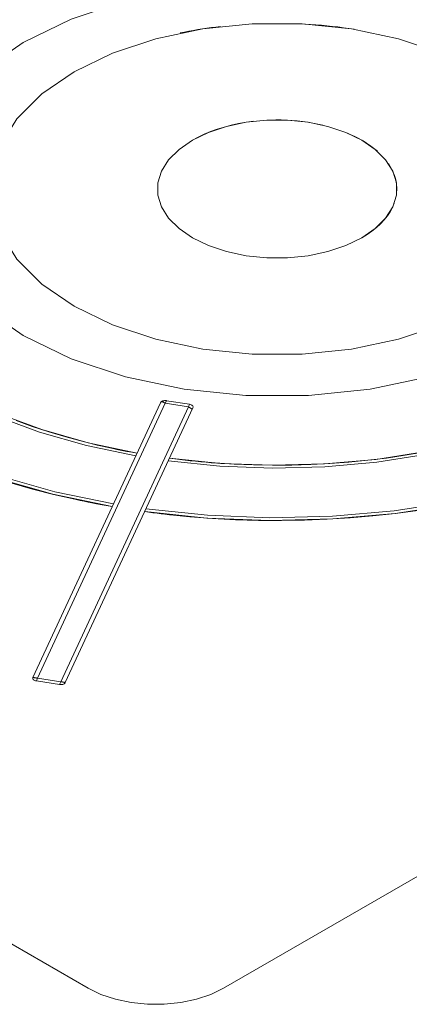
# Model space of a CAD drawing. Header units: millimetres. Extents: x 567 to 934, y -1 to 364.
# Tile 371 of 656: x 736.662 to 736.861, y 8.285 to 8.789. Entities that reach past the tile are written whole.
import ezdxf

# ---------------------------------------------------------------- set-up
doc = ezdxf.new("R2010")
doc.units = ezdxf.units.MM
doc.header["$MEASUREMENT"] = 0
doc.layers.add('ARQ FINA', color=8, linetype='Continuous')
doc.layers.add('G-IMPT', color=8, linetype='Continuous', lineweight=13)

msp = doc.modelspace()

# ---------------------------------------------------------------- linework, layer by layer
at = {"layer": 'ARQ FINA', "lineweight": 5}
for p, q in [((737.50215, 8.71833), (736.76603, 8.29333)), ((736.69674, 8.29333), (736.08475, 8.64666))]:
    msp.add_line(p, q, dxfattribs=at)
msp.add_lwpolyline([(736.69674, 8.29333), (736.70329, 8.29016), (736.71068, 8.2877), (736.7187, 8.28601), (736.72711, 8.28515), (736.73565, 8.28515), (736.74406, 8.28601), (736.75209, 8.2877), (736.75948, 8.29016), (736.76603, 8.29333)], dxfattribs=at)
at = {"layer": 'G-IMPT', "lineweight": 5}
for p, q in [((736.73378, 8.59311), (736.66848, 8.45241)), ((736.66848, 8.45241), (736.73378, 8.59311)), ((736.73678, 8.59411), (736.73617, 8.5928)), ((736.74861, 8.59228), (736.73678, 8.59411)), ((736.74861, 8.59228), (736.73678, 8.59411)), ((736.74861, 8.59228), (736.73678, 8.59411)), ((736.67087, 8.4521), (736.73617, 8.5928)), ((736.748, 8.59097), (736.6827, 8.45027)), ((736.68504, 8.44985), (736.75034, 8.59055)), ((736.68504, 8.44985), (736.75034, 8.59055)), ((736.73617, 8.5928), (736.748, 8.59097)), ((736.748, 8.59097), (736.74861, 8.59228)), ((736.67087, 8.4521), (736.67021, 8.45068)), ((736.6827, 8.45027), (736.67087, 8.4521)), ((736.67021, 8.45068), (736.68204, 8.44885)), ((736.67021, 8.45068), (736.68204, 8.44885)), ((736.67021, 8.45068), (736.68204, 8.44885)), ((736.68204, 8.44885), (736.6827, 8.45027))]:
    msp.add_line(p, q, dxfattribs=at)
for points in [[(736.92332, 8.62748), (736.9439, 8.64164), (736.95991, 8.65765), (736.97086, 8.67503), (736.97642, 8.69323), (736.97642, 8.71172), (736.97086, 8.72993), (736.95991, 8.7473), (736.9439, 8.76332), (736.92332, 8.77748), (736.89878, 8.78936), (736.87105, 8.79861), (736.84096, 8.80493), (736.80942, 8.80814), (736.7774, 8.80814), (736.74586, 8.80493), (736.71577, 8.79861), (736.68804, 8.78936), (736.66351, 8.77748)], [(736.89733, 8.64248), (736.9138, 8.65381), (736.92661, 8.66662), (736.93537, 8.68052), (736.93982, 8.69508), (736.93982, 8.70987), (736.93537, 8.72444), (736.92661, 8.73834), (736.9138, 8.75115), (736.89733, 8.76248), (736.87771, 8.77199), (736.85552, 8.77938), (736.83145, 8.78444), (736.80622, 8.78701), (736.7806, 8.78701), (736.75537, 8.78444), (736.7313, 8.77938), (736.70911, 8.77199), (736.68949, 8.76248)], [(736.76447, 8.78567), (736.76213, 8.78539), (736.7598, 8.78508), (736.75748, 8.78476), (736.75517, 8.78441), (736.75287, 8.78404), (736.75058, 8.78365), (736.7483, 8.78324), (736.74603, 8.7828), (736.74378, 8.78235)], [(736.83283, 8.78422), (736.83006, 8.78465), (736.82729, 8.78505), (736.8245, 8.78541), (736.8217, 8.78574), (736.81889, 8.78605), (736.81607, 8.78632), (736.81324, 8.78656), (736.81041, 8.78676), (736.80756, 8.78694)], [(736.66351, 8.77748), (736.64292, 8.76332), (736.62691, 8.7473), (736.61596, 8.72993), (736.6104, 8.71172), (736.6104, 8.69323), (736.61596, 8.67503), (736.62691, 8.65765), (736.64292, 8.64164), (736.66351, 8.62748), (736.68804, 8.61559), (736.71577, 8.60635), (736.74586, 8.60003), (736.7774, 8.59682), (736.80942, 8.59682), (736.84096, 8.60003), (736.87105, 8.60635), (736.89878, 8.61559), (736.92332, 8.62748)], [(736.68949, 8.76248), (736.67302, 8.75115), (736.66021, 8.73834), (736.65145, 8.72444), (736.647, 8.70987), (736.647, 8.69508), (736.65145, 8.68052), (736.66021, 8.66662), (736.67302, 8.65381), (736.68949, 8.64248), (736.70911, 8.63297), (736.7313, 8.62558), (736.75537, 8.62052), (736.7806, 8.61795), (736.80622, 8.61795), (736.83145, 8.62052), (736.85552, 8.62558), (736.87771, 8.63297), (736.89733, 8.64248)], [(736.83671, 8.67748), (736.84357, 8.6822), (736.84891, 8.68754), (736.85256, 8.69333), (736.85442, 8.6994), (736.85442, 8.70556), (736.85256, 8.71163), (736.84891, 8.71742), (736.84357, 8.72276), (736.83671, 8.72748), (736.82854, 8.73144), (736.81929, 8.73452), (736.80926, 8.73663), (736.79875, 8.7377), (736.78807, 8.7377), (736.77756, 8.73663), (736.76753, 8.73452), (736.75829, 8.73144), (736.75011, 8.72748)], [(736.78145, 8.73715), (736.77755, 8.73663), (736.77372, 8.73596), (736.76997, 8.73514), (736.76632, 8.73419), (736.76279, 8.7331), (736.75939, 8.73187), (736.75613, 8.73053), (736.75303, 8.72906), (736.75011, 8.72748)], [(736.81687, 8.73514), (736.81431, 8.73571), (736.81171, 8.73622), (736.80907, 8.73666), (736.8064, 8.73703), (736.80371, 8.73733), (736.80099, 8.73756), (736.79826, 8.73772), (736.79552, 8.73781), (736.79278, 8.73783)], [(736.83838, 8.72648), (736.83738, 8.72709), (736.83635, 8.72769), (736.83529, 8.72827), (736.83421, 8.72884), (736.83311, 8.7294), (736.83199, 8.72994), (736.83084, 8.73046), (736.82968, 8.73097), (736.82849, 8.73146)], [(736.75011, 8.72748), (736.74325, 8.72276), (736.73791, 8.71742), (736.73426, 8.71163), (736.73241, 8.70556), (736.73241, 8.6994), (736.73426, 8.69333), (736.73791, 8.68754), (736.74325, 8.6822), (736.75011, 8.67748), (736.75829, 8.67352), (736.76753, 8.67044), (736.77756, 8.66833), (736.78807, 8.66726), (736.79875, 8.66726), (736.80926, 8.66833), (736.81929, 8.67044), (736.82854, 8.67352), (736.83671, 8.67748)], [(736.84469, 8.72181), (736.84406, 8.72235), (736.84341, 8.7229), (736.84274, 8.72343), (736.84205, 8.72396), (736.84135, 8.72448), (736.84063, 8.72499), (736.8399, 8.72549), (736.83915, 8.72599), (736.83838, 8.72648)], [(736.85462, 8.70149), (736.85464, 8.70308), (736.85453, 8.70467), (736.8543, 8.70625), (736.85394, 8.70783), (736.85346, 8.7094), (736.85286, 8.71095), (736.85214, 8.71249), (736.8513, 8.71401), (736.85035, 8.7155)], [(736.83671, 8.67748), (736.83941, 8.67914), (736.84191, 8.6809), (736.84422, 8.68274), (736.84631, 8.68467), (736.84819, 8.68667), (736.84983, 8.68874), (736.85125, 8.69086), (736.85242, 8.69304), (736.85335, 8.69525)], [(736.55681, 8.66075), (736.56604, 8.64618), (736.57795, 8.63228), (736.59241, 8.6192), (736.60923, 8.60711), (736.62823, 8.59614), (736.64918, 8.58643), (736.67183, 8.57808), (736.69591, 8.5712), (736.72114, 8.56587)], [(736.55917, 8.66112), (736.56832, 8.64671), (736.58011, 8.63295), (736.59441, 8.62002), (736.61106, 8.60805), (736.62986, 8.5972), (736.65058, 8.58759), (736.67299, 8.57933), (736.69681, 8.57252), (736.72177, 8.56724)], [(736.51183, 8.65379), (736.52277, 8.63626), (736.53698, 8.61953), (736.55428, 8.60379), (736.57447, 8.58925), (736.59729, 8.57607), (736.62248, 8.56442), (736.64973, 8.55443), (736.67872, 8.54622), (736.70909, 8.53991)], [(736.5142, 8.65416), (736.52505, 8.63678), (736.53914, 8.6202), (736.55629, 8.6046), (736.5763, 8.59019), (736.59892, 8.57713), (736.62389, 8.56557), (736.6509, 8.55567), (736.67962, 8.54754), (736.70972, 8.54127)], [(736.73833, 8.56468), (736.76452, 8.56204), (736.79105, 8.56106), (736.81761, 8.56175), (736.84388, 8.56409), (736.86955, 8.56806), (736.89433, 8.57362), (736.91793, 8.58069), (736.94005, 8.5892), (736.96045, 8.59904)], [(736.73678, 8.59411), (736.73657, 8.59414), (736.73636, 8.59415), (736.73615, 8.59416), (736.73593, 8.59415), (736.73572, 8.59414), (736.73551, 8.59411), (736.73531, 8.59407), (736.73511, 8.59403), (736.73492, 8.59397), (736.73474, 8.5939), (736.73457, 8.59383), (736.73441, 8.59374), (736.73427, 8.59365), (736.73414, 8.59356), (736.73402, 8.59345), (736.73393, 8.59334), (736.73384, 8.59323), (736.73378, 8.59311)], [(736.73678, 8.59411), (736.73636, 8.59415), (736.73593, 8.59415), (736.73551, 8.59411), (736.73511, 8.59403), (736.73474, 8.5939), (736.73441, 8.59374), (736.73414, 8.59356), (736.73393, 8.59334), (736.73378, 8.59311)], [(736.73621, 8.59278), (736.73621, 8.59279), (736.7362, 8.59279), (736.73619, 8.59279), (736.73619, 8.5928), (736.73618, 8.5928), (736.73617, 8.5928), (736.73616, 8.59281), (736.73616, 8.59281), (736.73615, 8.59282), (736.73613, 8.59283), (736.73612, 8.59284), (736.7361, 8.59285), (736.73607, 8.59286), (736.73607, 8.59287), (736.73607, 8.59287), (736.73606, 8.59287), (736.73606, 8.59287), (736.73606, 8.59287), (736.73606, 8.59287), (736.73606, 8.59287), (736.73605, 8.59287), (736.73605, 8.59287), (736.73605, 8.59288), (736.73605, 8.59288), (736.73605, 8.59288), (736.73604, 8.59288), (736.73604, 8.59288), (736.73604, 8.59288), (736.73604, 8.59288), (736.73603, 8.59289), (736.73603, 8.59289), (736.73603, 8.59289), (736.73602, 8.59289), (736.73602, 8.59289), (736.73602, 8.59289), (736.73602, 8.5929), (736.73601, 8.5929), (736.73601, 8.5929), (736.73601, 8.5929), (736.736, 8.5929), (736.736, 8.5929), (736.736, 8.59291), (736.73599, 8.59291), (736.73599, 8.59291), (736.73598, 8.59291), (736.73598, 8.59292), (736.73598, 8.59292), (736.73597, 8.59292), (736.73597, 8.59292), (736.73596, 8.59293), (736.73596, 8.59293), (736.73595, 8.59293), (736.73595, 8.59293), (736.73594, 8.59294), (736.73594, 8.59294), (736.73593, 8.59294), (736.73592, 8.59295), (736.73592, 8.59295), (736.73591, 8.59296), (736.7359, 8.59296), (736.7359, 8.59296), (736.73589, 8.59297), (736.73588, 8.59297), (736.73587, 8.59298), (736.73586, 8.59298), (736.73585, 8.59299), (736.73584, 8.59299), (736.73583, 8.593), (736.73582, 8.59301), (736.73581, 8.59301), (736.7358, 8.59302), (736.73579, 8.59303), (736.73577, 8.59303), (736.73576, 8.59304), (736.73574, 8.59305), (736.73573, 8.59306), (736.73571, 8.59307), (736.73569, 8.59308), (736.73567, 8.59309), (736.73565, 8.5931), (736.73563, 8.59312), (736.7356, 8.59313), (736.73558, 8.59314), (736.73555, 8.59316), (736.73551, 8.59318), (736.73548, 8.5932), (736.73544, 8.59322), (736.7354, 8.59324), (736.73536, 8.59327), (736.73531, 8.59329), (736.73525, 8.59332), (736.73519, 8.59336), (736.73513, 8.59339), (736.73506, 8.59343), (736.73498, 8.59347), (736.7349, 8.59352), (736.73481, 8.59356), (736.73472, 8.59361), (736.73463, 8.59365), (736.73455, 8.59369), (736.73448, 8.59372), (736.73444, 8.59374), (736.73441, 8.59374)], [(736.7377, 8.56331), (736.76417, 8.56064), (736.79098, 8.55965), (736.81782, 8.56034), (736.84437, 8.56271), (736.87032, 8.56672), (736.89537, 8.57234), (736.91921, 8.57949), (736.94157, 8.58809), (736.96218, 8.59804)], [(736.74971, 8.58991), (736.7497, 8.58993), (736.74967, 8.58996), (736.74962, 8.58999), (736.74955, 8.59004), (736.74947, 8.59009), (736.74939, 8.59014), (736.74931, 8.59019), (736.74924, 8.59024), (736.74916, 8.59029), (736.7491, 8.59033), (736.74903, 8.59037), (736.74898, 8.5904), (736.74893, 8.59043), (736.74888, 8.59046), (736.74884, 8.59049), (736.7488, 8.59051), (736.74876, 8.59053), (736.74873, 8.59055), (736.7487, 8.59057), (736.74867, 8.59059), (736.74864, 8.5906), (736.74862, 8.59062), (736.7486, 8.59063), (736.74857, 8.59064), (736.74855, 8.59065), (736.74854, 8.59066), (736.74852, 8.59067), (736.7485, 8.59068), (736.74849, 8.59069), (736.74847, 8.5907), (736.74846, 8.59071), (736.74845, 8.59072), (736.74844, 8.59072), (736.74843, 8.59073), (736.74842, 8.59074), (736.74841, 8.59074), (736.7484, 8.59075), (736.74839, 8.59075), (736.74838, 8.59076), (736.74837, 8.59076), (736.74836, 8.59077), (736.74835, 8.59077), (736.74835, 8.59078), (736.74834, 8.59078), (736.74833, 8.59078), (736.74833, 8.59079), (736.74832, 8.59079), (736.74831, 8.59079), (736.74831, 8.5908), (736.7483, 8.5908), (736.7483, 8.5908), (736.74829, 8.59081), (736.74829, 8.59081), (736.74828, 8.59081), (736.74828, 8.59081), (736.74828, 8.59082), (736.74827, 8.59082), (736.74827, 8.59082), (736.74826, 8.59082), (736.74826, 8.59083), (736.74826, 8.59083), (736.74825, 8.59083), (736.74825, 8.59083), (736.74824, 8.59083), (736.74824, 8.59084), (736.74824, 8.59084), (736.74824, 8.59084), (736.74823, 8.59084), (736.74823, 8.59084), (736.74823, 8.59085), (736.74822, 8.59085), (736.74822, 8.59085), (736.74822, 8.59085), (736.74822, 8.59085), (736.74821, 8.59085), (736.74821, 8.59085), (736.74821, 8.59086), (736.74821, 8.59086), (736.7482, 8.59086), (736.7482, 8.59086), (736.7482, 8.59086), (736.7482, 8.59086), (736.7482, 8.59086), (736.74819, 8.59086), (736.74819, 8.59087), (736.74819, 8.59087), (736.74819, 8.59087), (736.74819, 8.59087), (736.74818, 8.59087), (736.74818, 8.59087), (736.74815, 8.59089), (736.74813, 8.5909), (736.74812, 8.59091), (736.74811, 8.59091), (736.7481, 8.59092), (736.74809, 8.59093), (736.74808, 8.59093), (736.74807, 8.59094), (736.74807, 8.59094), (736.74806, 8.59094), (736.74805, 8.59095), (736.74805, 8.59095), (736.74804, 8.59095)], [(736.75034, 8.59055), (736.75042, 8.59079), (736.75042, 8.59104), (736.75034, 8.59128), (736.7502, 8.59151), (736.74998, 8.59173), (736.74971, 8.59191), (736.74938, 8.59207), (736.74901, 8.5922), (736.74861, 8.59228)], [(736.75034, 8.59055), (736.75042, 8.59079), (736.75042, 8.59104), (736.75034, 8.59128), (736.7502, 8.59151), (736.74998, 8.59173), (736.74971, 8.59191), (736.74938, 8.59207), (736.74901, 8.5922), (736.74861, 8.59228)], [(736.72177, 8.56724), (736.71246, 8.569), (736.70328, 8.57098), (736.69425, 8.57316), (736.68537, 8.57556), (736.67666, 8.57815), (736.66815, 8.58095), (736.65983, 8.58394)], [(736.72565, 8.53734), (736.75742, 8.53405), (736.78963, 8.53279), (736.82188, 8.53357), (736.85378, 8.53639), (736.88496, 8.54121), (736.91504, 8.54798), (736.94365, 8.55661), (736.97045, 8.567), (736.99511, 8.57903)], [(736.72628, 8.53871), (736.75778, 8.53545), (736.7897, 8.5342), (736.82166, 8.53498), (736.85329, 8.53778), (736.88419, 8.54256), (736.914, 8.54926), (736.94236, 8.55782), (736.96893, 8.56811), (736.99337, 8.58003)], [(736.69878, 8.57204), (736.70129, 8.57144), (736.70381, 8.57086), (736.70635, 8.57029), (736.70889, 8.56974), (736.71145, 8.56921), (736.71402, 8.56869), (736.71659, 8.56819), (736.71918, 8.56771), (736.72177, 8.56724)], [(736.86823, 8.56781), (736.85884, 8.56619), (736.84935, 8.56479), (736.83977, 8.56361), (736.83011, 8.56265), (736.8204, 8.56192), (736.81064, 8.56141), (736.80086, 8.56112), (736.79106, 8.56106), (736.78127, 8.56123), (736.77149, 8.56162), (736.76175, 8.56224), (736.75207, 8.56309), (736.74244, 8.56415), (736.73833, 8.56468)], [(736.73833, 8.56468), (736.74099, 8.56433), (736.74364, 8.56401), (736.74631, 8.5637), (736.74898, 8.5634), (736.75165, 8.56313), (736.75433, 8.56287), (736.75702, 8.56263), (736.75971, 8.5624), (736.7624, 8.56219)], [(736.65772, 8.55194), (736.66826, 8.54892), (736.67899, 8.54616), (736.68991, 8.54364), (736.701, 8.54138), (736.70909, 8.53991)], [(736.69052, 8.54351), (736.69256, 8.54307), (736.69461, 8.54265), (736.69666, 8.54223), (736.69872, 8.54182), (736.70078, 8.54142), (736.70285, 8.54103), (736.70492, 8.54064), (736.707, 8.54027), (736.70909, 8.53991)], [(736.72565, 8.53734), (736.73714, 8.53591), (736.74872, 8.53475), (736.76038, 8.53385), (736.77208, 8.53322), (736.78382, 8.53286), (736.79558, 8.53278), (736.80733, 8.53296), (736.81906, 8.53342), (736.83075, 8.53415), (736.84238, 8.53514), (736.85393, 8.53641), (736.86538, 8.53794)], [(736.72565, 8.53734), (736.72777, 8.53706), (736.72989, 8.53678), (736.73202, 8.53651), (736.73415, 8.53626), (736.73629, 8.53601), (736.73842, 8.53577), (736.74056, 8.53554), (736.74271, 8.53532), (736.74485, 8.5351)], [(736.66848, 8.45241), (736.66841, 8.45217), (736.66841, 8.45192), (736.66848, 8.45168), (736.66863, 8.45145), (736.66884, 8.45123), (736.66911, 8.45104), (736.66944, 8.45089), (736.66981, 8.45076), (736.67021, 8.45068)], [(736.66848, 8.45241), (736.66841, 8.45217), (736.66841, 8.45192), (736.66848, 8.45168), (736.66863, 8.45145), (736.66884, 8.45123), (736.66911, 8.45104), (736.66944, 8.45089), (736.66981, 8.45076), (736.67021, 8.45068)], [(736.67087, 8.4521), (736.67086, 8.4521), (736.67085, 8.4521), (736.67085, 8.4521), (736.67084, 8.4521), (736.67083, 8.4521), (736.67082, 8.4521), (736.67081, 8.45211), (736.67079, 8.45211), (736.67078, 8.45211), (736.67076, 8.45211), (736.67074, 8.45212), (736.67071, 8.45212), (736.67068, 8.45213), (736.67067, 8.45213), (736.67067, 8.45213), (736.67067, 8.45213), (736.67067, 8.45213), (736.67066, 8.45213), (736.67066, 8.45213), (736.67066, 8.45213), (736.67066, 8.45213), (736.67065, 8.45213), (736.67065, 8.45213), (736.67065, 8.45213), (736.67064, 8.45213), (736.67064, 8.45213), (736.67064, 8.45213), (736.67063, 8.45213), (736.67063, 8.45213), (736.67063, 8.45213), (736.67062, 8.45213), (736.67062, 8.45213), (736.67062, 8.45214), (736.67061, 8.45214), (736.67061, 8.45214), (736.6706, 8.45214), (736.6706, 8.45214), (736.6706, 8.45214), (736.67059, 8.45214), (736.67059, 8.45214), (736.67058, 8.45214), (736.67058, 8.45214), (736.67057, 8.45214), (736.67057, 8.45214), (736.67056, 8.45214), (736.67055, 8.45214), (736.67055, 8.45215), (736.67054, 8.45215), (736.67054, 8.45215), (736.67053, 8.45215), (736.67052, 8.45215), (736.67052, 8.45215), (736.67051, 8.45215), (736.6705, 8.45215), (736.67049, 8.45215), (736.67049, 8.45215), (736.67048, 8.45216), (736.67047, 8.45216), (736.67046, 8.45216), (736.67045, 8.45216), (736.67044, 8.45216), (736.67043, 8.45216), (736.67042, 8.45217), (736.67041, 8.45217), (736.6704, 8.45217), (736.67038, 8.45217), (736.67037, 8.45217), (736.67036, 8.45217), (736.67034, 8.45218), (736.67033, 8.45218), (736.67031, 8.45218), (736.67029, 8.45218), (736.67027, 8.45219), (736.67025, 8.45219), (736.67023, 8.45219), (736.67021, 8.4522), (736.67019, 8.4522), (736.67016, 8.4522), (736.67014, 8.45221), (736.67011, 8.45221), (736.67008, 8.45222), (736.67004, 8.45222), (736.67001, 8.45223), (736.66997, 8.45223), (736.66992, 8.45224), (736.66988, 8.45224), (736.66983, 8.45225), (736.66977, 8.45226), (736.66971, 8.45227), (736.66964, 8.45228), (736.66957, 8.45229), (736.66949, 8.4523), (736.6694, 8.45231), (736.66931, 8.45232), (736.66921, 8.45234), (736.6691, 8.45235), (736.66898, 8.45237), (736.66886, 8.45238), (736.66875, 8.45239), (736.66864, 8.4524), (736.66856, 8.45241), (736.6685, 8.45241), (736.66848, 8.45241)], [(736.68204, 8.44885), (736.68246, 8.44881), (736.68289, 8.44881), (736.68331, 8.44885), (736.68371, 8.44893), (736.68408, 8.44906), (736.68441, 8.44921), (736.68468, 8.4494), (736.6849, 8.44962), (736.68504, 8.44985)], [(736.68204, 8.44885), (736.68246, 8.44881), (736.68289, 8.44881), (736.68331, 8.44885), (736.68371, 8.44893), (736.68408, 8.44906), (736.68441, 8.44921), (736.68468, 8.4494), (736.6849, 8.44962), (736.68504, 8.44985)], [(736.68504, 8.44985), (736.68503, 8.44986), (736.68497, 8.44987), (736.68489, 8.44989), (736.68479, 8.44991), (736.68468, 8.44993), (736.68457, 8.44995), (736.68446, 8.44998), (736.68435, 8.45), (736.68425, 8.45001), (736.68416, 8.45003), (736.68407, 8.45004), (736.68399, 8.45006), (736.68392, 8.45007), (736.68385, 8.45008), (736.68379, 8.45009), (736.68374, 8.4501), (736.68369, 8.45011), (736.68364, 8.45012), (736.6836, 8.45012), (736.68356, 8.45013), (736.68352, 8.45014), (736.68349, 8.45014), (736.68346, 8.45015), (736.68343, 8.45015), (736.6834, 8.45015), (736.68338, 8.45016), (736.68336, 8.45016), (736.68333, 8.45017), (736.68331, 8.45017), (736.68329, 8.45017), (736.68328, 8.45018), (736.68326, 8.45018), (736.68324, 8.45018), (736.68323, 8.45018), (736.68321, 8.45019), (736.6832, 8.45019), (736.68319, 8.45019), (736.68317, 8.45019), (736.68316, 8.45019), (736.68315, 8.4502), (736.68314, 8.4502), (736.68313, 8.4502), (736.68312, 8.4502), (736.68311, 8.4502), (736.6831, 8.4502), (736.68309, 8.4502), (736.68308, 8.45021), (736.68307, 8.45021), (736.68307, 8.45021), (736.68306, 8.45021), (736.68305, 8.45021), (736.68305, 8.45021), (736.68304, 8.45021), (736.68303, 8.45021), (736.68303, 8.45022), (736.68302, 8.45022), (736.68301, 8.45022), (736.68301, 8.45022), (736.683, 8.45022), (736.683, 8.45022), (736.68299, 8.45022), (736.68299, 8.45022), (736.68298, 8.45022), (736.68298, 8.45022), (736.68297, 8.45022), (736.68297, 8.45022), (736.68297, 8.45022), (736.68296, 8.45023), (736.68296, 8.45023), (736.68295, 8.45023), (736.68295, 8.45023), (736.68295, 8.45023), (736.68294, 8.45023), (736.68294, 8.45023), (736.68294, 8.45023), (736.68293, 8.45023), (736.68293, 8.45023), (736.68293, 8.45023), (736.68292, 8.45023), (736.68292, 8.45023), (736.68292, 8.45023), (736.68291, 8.45023), (736.68291, 8.45023), (736.68291, 8.45023), (736.68291, 8.45023), (736.6829, 8.45023), (736.6829, 8.45024), (736.6829, 8.45024), (736.68289, 8.45024), (736.68289, 8.45024), (736.68286, 8.45024), (736.68283, 8.45025), (736.68281, 8.45025), (736.68279, 8.45025), (736.68278, 8.45025), (736.68276, 8.45026), (736.68275, 8.45026), (736.68274, 8.45026), (736.68273, 8.45026), (736.68272, 8.45026), (736.68272, 8.45026), (736.68271, 8.45027), (736.6827, 8.45027)]]:
    msp.add_lwpolyline(points, dxfattribs=at)

doc.saveas('drawing.dxf')
